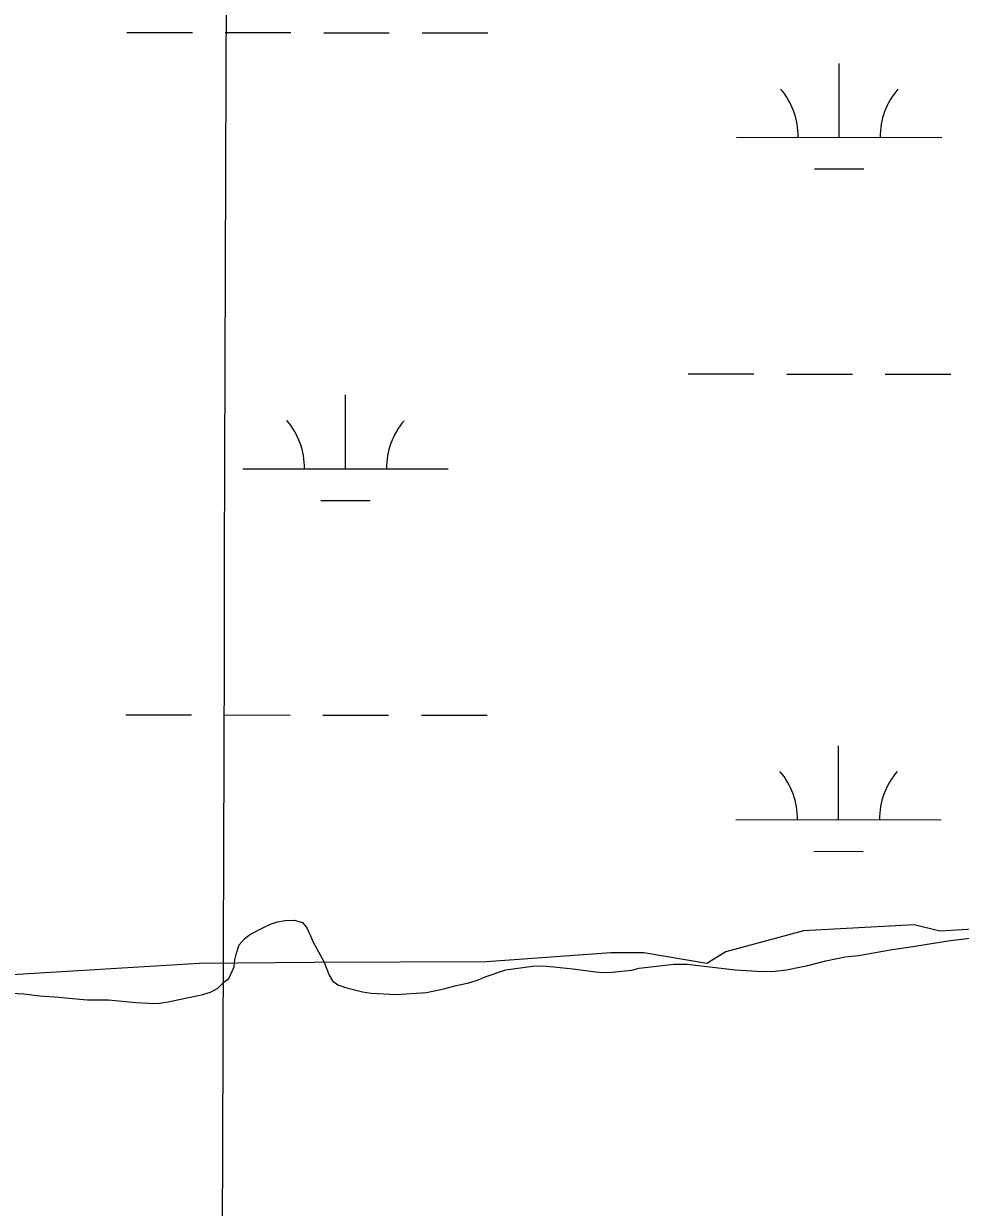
# Model space of a CAD drawing. Extents: x 3148686 to 3186545, y 916144 to 941516.
# Drawn here: x 3171136 to 3171592, y 933683 to 934260 of the extents above; entities that cross this region are included whole.
import ezdxf

# ---------------------------------------------------------------- set-up
doc = ezdxf.new("R2010")
doc.units = 0
for name, color, linetype in [('V-GRID-MAJR', 7, 'Continuous'), ('V-RIVR-EDGE', 7, 'Continuous'), ('V-SITE-VEGE', 7, 'Continuous'), ('V-WETL-SWMP', 7, 'Continuous')]:
    doc.layers.add(name, color=color, linetype=linetype)

msp = doc.modelspace()

# ---------------------------------------------------------------- linework, layer by layer
at = {"layer": 'V-GRID-MAJR'}
msp.add_spline([(3171195.296, 921496.579), (3171213.805, 927556.221), (3171232.324, 933619.233), (3171250.843, 939682.2930000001), (3171250.853, 939685.613)], degree=3, dxfattribs=at)
at = {"layer": 'V-RIVR-EDGE'}
msp.add_lwpolyline([(3171614.74501833, 933819.3010546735), (3171582.066851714, 933817.307367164), (3171569.6276748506, 933820.4498625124), (3171515.683538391, 933817.4715140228), (3171477.7986570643, 933807.1927363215), (3171468.449397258, 933801.5110034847), (3171437.8636627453, 933806.772861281), (3171421.7864540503, 933806.8126155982), (3171361.0964151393, 933802.2950793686), (3171277.078751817, 933801.9842081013), (3171221.066548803, 933801.604087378), (3171124.587907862, 933795.6191776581)], dxfattribs=at)
at = {"layer": 'V-SITE-VEGE'}
for p, q in [((3171245.7570000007, 933815.6909999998), (3171252.3770000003, 933819.1029999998)), ((3171252.377, 933819.103), (3171255.8680000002, 933820.714)), ((3171255.8680000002, 933820.7139999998), (3171259.1720000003, 933821.7809999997)), ((3171259.1720000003, 933821.7809999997), (3171263.0200000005, 933822.474)), ((3171263.0200000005, 933822.474), (3171267.413, 933822.6169999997)), ((3171267.413, 933822.6169999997), (3171271.4270000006, 933821.476)), ((3171271.4270000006, 933821.476), (3171273.5960000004, 933818.8959999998)), ((3171273.5960000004, 933818.8959999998), (3171275.3880000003, 933815.035)), ((3171240.5840000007, 933810.618), (3171243.1750000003, 933813.5219999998)), ((3171243.1750000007, 933813.5219999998), (3171245.7570000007, 933815.6909999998)), ((3171275.3880000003, 933815.035), (3171276.637, 933811.912)), ((3171276.6370000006, 933811.912), (3171281.8510000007, 933802.532)), ((3171577.943, 933811.3529999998), (3171587.288, 933812.7249999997)), ((3171587.288, 933812.725), (3171596.629, 933813.915)), ((3171238.503, 933803.323), (3171239.265, 933806.608)), ((3171239.265, 933806.608), (3171240.5840000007, 933810.618)), ((3171542.394, 933805.479), (3171558.8880000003, 933808.4280000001)), ((3171558.8880000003, 933808.4279999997), (3171566.765, 933809.4499999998)), ((3171566.765, 933809.4499999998), (3171577.943, 933811.3529999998)), ((3171238.102, 933799.8489999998), (3171238.503, 933803.323)), ((3171281.8510000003, 933802.532), (3171284.35, 933795.921)), ((3171370.5400000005, 933798.375), (3171383.5470000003, 933800.261)), ((3171383.5470000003, 933800.261), (3171388.304, 933800.3960000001)), ((3171388.304, 933800.3960000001), (3171393.971, 933799.974)), ((3171393.971, 933799.9739999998), (3171403.1090000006, 933798.9729999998)), ((3171435.492, 933799.204), (3171452.3430000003, 933801.236)), ((3171452.3430000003, 933801.236), (3171458.93, 933801.17)), ((3171458.93, 933801.17), (3171482.3200000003, 933798.383)), ((3171513.6150000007, 933799.7219999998), (3171517.65, 933800.5989999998)), ((3171517.65, 933800.5989999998), (3171526.452, 933802.8909999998)), ((3171526.452, 933802.8909999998), (3171535.986, 933804.8139999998)), ((3171535.986, 933804.8139999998), (3171542.394, 933805.479)), ((3171233.09, 933792.3969999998), (3171235.487, 933794.203)), ((3171235.487, 933794.203), (3171238.102, 933799.8489999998)), ((3171284.35, 933795.921), (3171285.968, 933793.1630000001)), ((3171357.5060000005, 933793.7439999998), (3171360.4450000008, 933794.9979999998)), ((3171360.4450000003, 933794.998), (3171370.5400000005, 933798.375)), ((3171403.1090000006, 933798.9729999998), (3171414.255, 933797.3999999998)), ((3171414.255, 933797.3999999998), (3171417.91, 933797.181)), ((3171417.91, 933797.181), (3171422.303, 933797.3200000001)), ((3171422.303, 933797.3200000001), (3171432.007, 933798.324)), ((3171432.007, 933798.324), (3171435.492, 933799.204)), ((3171482.3200000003, 933798.383), (3171495.8510000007, 933797.7009999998)), ((3171495.8510000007, 933797.7009999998), (3171501.7060000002, 933797.8279999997)), ((3171501.7060000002, 933797.8279999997), (3171507.3830000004, 933798.5039999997)), ((3171507.3830000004, 933798.5039999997), (3171513.6150000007, 933799.7219999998)), ((3171226.639, 933787.5199999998), (3171230.1350000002, 933789.4989999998)), ((3171230.1350000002, 933789.4989999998), (3171233.0900000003, 933792.3969999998)), ((3171285.968, 933793.1630000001), (3171288.6940000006, 933791.1229999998)), ((3171288.6940000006, 933791.1229999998), (3171292.339, 933789.8080000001)), ((3171292.339, 933789.8080000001), (3171300.734, 933787.713)), ((3171331.8310000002, 933787.4099999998), (3171340.264, 933789.1549999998)), ((3171340.264, 933789.1549999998), (3171346.316, 933790.7439999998)), ((3171346.316, 933790.7440000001), (3171352.5500000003, 933792.1469999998)), ((3171352.5500000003, 933792.1469999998), (3171357.5060000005, 933793.7440000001)), ((3171126.93, 933787.2109999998), (3171135.526, 933786.763)), ((3171135.526, 933786.763), (3171143.382, 933785.7710000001)), ((3171143.382, 933785.7710000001), (3171152.7060000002, 933785.1319999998)), ((3171152.7060000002, 933785.1319999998), (3171162.9400000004, 933784.1189999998)), ((3171162.9400000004, 933784.1189999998), (3171166.416, 933783.8989999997)), ((3171166.416, 933783.8989999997), (3171176.842, 933783.7969999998)), ((3171176.842, 933783.7969999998), (3171190.1850000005, 933782.5700000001)), ((3171200.791, 933782.1009999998), (3171205.9200000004, 933782.7829999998)), ((3171205.9200000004, 933782.7829999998), (3171222.785, 933786.4589999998)), ((3171222.785, 933786.4589999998), (3171226.639, 933787.5199999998)), ((3171300.734, 933787.713), (3171304.936, 933787.1229999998)), ((3171304.936, 933787.1229999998), (3171317.003, 933786.4549999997)), ((3171317.003, 933786.4549999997), (3171331.8310000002, 933787.4099999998)), ((3171190.1850000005, 933782.5700000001), (3171196.585, 933782.142)), ((3171196.585, 933782.1419999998), (3171200.791, 933782.1009999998))]:
    msp.add_line(p, q, dxfattribs=at)
at = {"layer": 'V-WETL-SWMP'}
for p, q in [((3171185.7422507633, 934255.420702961), (3171217.7422286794, 934255.3869844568)), ((3171233.742217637, 934255.3701252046), (3171265.742195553, 934255.3364067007)), ((3171281.7421845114, 934255.3195474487), (3171313.742162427, 934255.2858289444)), ((3171329.742151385, 934255.2689696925), (3171361.742129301, 934255.2352511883)), ((3171533.0045570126, 934204.3127692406), (3171533.042481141, 934240.3127449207)), ((3171483.0045915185, 934204.3654544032), (3171583.004522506, 934204.2600840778)), ((3171520.988309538, 934188.894424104), (3171544.9882929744, 934188.8691352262)), ((3171459.475006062, 934088.9581974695), (3171491.4749839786, 934088.9244789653)), ((3171507.4749729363, 934088.9076197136), (3171539.474950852, 934088.8739012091)), ((3171555.4749398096, 934088.8570419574), (3171587.474917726, 934088.823323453)), ((3171292.362209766, 934042.7042647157), (3171292.4001338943, 934078.704240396)), ((3171242.3622442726, 934042.7569498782), (3171342.3621752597, 934042.6515795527)), ((3171280.345962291, 934027.2859195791), (3171304.345945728, 934027.2606307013)), ((3171185.3917949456, 933922.7459277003), (3171217.3917728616, 933922.7122091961)), ((3171233.3917618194, 933922.6953499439), (3171265.391739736, 933922.6616314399)), ((3171281.3917286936, 933922.6447721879), (3171313.391706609, 933922.6110536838)), ((3171329.3916955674, 933922.5941944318), (3171361.3916734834, 933922.5604759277)), ((3171532.6541011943, 933871.63799398), (3171532.692025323, 933907.6379696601)), ((3171482.654135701, 933871.6906791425), (3171582.6540666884, 933871.5853088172)), ((3171520.6378537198, 933856.2196488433), (3171544.637837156, 933856.1943599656)), ((3171245.755484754, 933815.6885703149), (3171252.375484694, 933819.1005702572)), ((3171245.755484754, 933815.6885703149), (3171252.375484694, 933819.1005702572)), ((3171252.375484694, 933819.1005702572), (3171255.866480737, 933820.7125665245)), ((3171252.375484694, 933819.1005702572), (3171255.866480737, 933820.7125665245)), ((3171255.866480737, 933820.7125665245), (3171259.1704821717, 933821.7785678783)), ((3171255.866480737, 933820.7125665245), (3171259.1704821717, 933821.7785678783)), ((3171259.1704821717, 933821.7785678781), (3171263.0184809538, 933822.4725667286)), ((3171259.1704821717, 933821.7785678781), (3171263.0184809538, 933822.4725667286)), ((3171263.0184809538, 933822.4725667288), (3171267.4104797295, 933822.6125655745)), ((3171263.0184809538, 933822.4725667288), (3171267.4104797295, 933822.6125655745)), ((3171267.4104797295, 933822.6125655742), (3171271.424476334, 933821.4755623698)), ((3171267.4104797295, 933822.6125655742), (3171271.424476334, 933821.4755623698)), ((3171271.424476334, 933821.47556237), (3171273.594476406, 933818.8935624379)), ((3171271.424476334, 933821.47556237), (3171273.594476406, 933818.8935624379)), ((3171273.594476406, 933818.8935624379), (3171275.3864795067, 933815.0345653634)), ((3171273.594476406, 933818.8935624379), (3171275.3864795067, 933815.0345653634)), ((3171240.583487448, 933810.6165728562), (3171243.173486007, 933813.5185714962)), ((3171240.583487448, 933810.6165728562), (3171243.173486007, 933813.5185714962)), ((3171243.173486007, 933813.5185714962), (3171245.7554847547, 933815.6885703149)), ((3171243.173486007, 933813.5185714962), (3171245.7554847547, 933815.6885703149)), ((3171275.3864795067, 933815.0345653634), (3171276.636477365, 933811.9115633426)), ((3171275.3864795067, 933815.0345653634), (3171276.636477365, 933811.9115633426)), ((3171276.636477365, 933811.9115633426), (3171281.8504809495, 933802.5305667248)), ((3171276.636477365, 933811.9115633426), (3171281.8504809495, 933802.5305667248)), ((3171577.9413986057, 933811.3514890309), (3171587.2853957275, 933812.7244863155)), ((3171577.9413986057, 933811.3514890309), (3171587.2853957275, 933812.7244863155)), ((3171587.2853957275, 933812.7244863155), (3171596.626390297, 933813.9134811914)), ((3171587.2853957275, 933812.7244863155), (3171596.626390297, 933813.9134811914)), ((3171238.500489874, 933803.3195751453), (3171239.2644888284, 933806.605574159)), ((3171238.500489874, 933803.3195751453), (3171239.2644888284, 933806.605574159)), ((3171239.2644888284, 933806.605574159), (3171240.583487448, 933810.6165728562)), ((3171239.2644888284, 933806.605574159), (3171240.583487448, 933810.6165728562)), ((3171542.39240712, 933805.4784970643), (3171558.886404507, 933808.4274945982)), ((3171542.39240712, 933805.4784970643), (3171558.886404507, 933808.4274945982)), ((3171558.886404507, 933808.4274945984), (3171566.763402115, 933809.448492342)), ((3171558.886404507, 933808.4274945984), (3171566.763402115, 933809.448492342)), ((3171566.763402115, 933809.448492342), (3171577.9413986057, 933811.3514890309)), ((3171566.763402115, 933809.448492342), (3171577.9413986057, 933811.3514890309)), ((3171238.100490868, 933799.8475760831), (3171238.500489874, 933803.3195751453)), ((3171238.100490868, 933799.8475760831), (3171238.500489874, 933803.3195751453)), ((3171281.8504809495, 933802.5305667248), (3171284.3474793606, 933795.9205652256)), ((3171281.8504809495, 933802.5305667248), (3171284.3474793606, 933795.9205652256)), ((3171370.538458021, 933798.3725450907), (3171383.5454514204, 933800.2585388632)), ((3171370.538458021, 933798.3725450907), (3171383.5454514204, 933800.2585388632)), ((3171383.5454514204, 933800.2585388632), (3171388.3034500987, 933800.3955376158)), ((3171383.5454514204, 933800.2585388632), (3171388.3034500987, 933800.3955376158)), ((3171388.3034500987, 933800.3955376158), (3171393.9704512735, 933799.9735387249)), ((3171388.3034500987, 933800.3955376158), (3171393.9704512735, 933799.9735387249)), ((3171393.9704512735, 933799.9735387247), (3171403.1084464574, 933798.9705341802)), ((3171393.9704512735, 933799.9735387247), (3171403.1084464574, 933798.9705341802)), ((3171435.491437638, 933799.2035258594), (3171452.342432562, 933801.2345210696)), ((3171435.491437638, 933799.2035258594), (3171452.342432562, 933801.2345210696)), ((3171452.342432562, 933801.2345210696), (3171458.927433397, 933801.1695218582)), ((3171452.342432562, 933801.2345210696), (3171458.927433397, 933801.1695218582)), ((3171458.927433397, 933801.1695218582), (3171482.317425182, 933798.3805141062)), ((3171458.927433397, 933801.1695218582), (3171482.317425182, 933798.3805141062)), ((3171513.614416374, 933799.7215057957), (3171517.647415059, 933800.5975045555)), ((3171513.614416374, 933799.7215057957), (3171517.647415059, 933800.5975045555)), ((3171517.647415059, 933800.5975045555), (3171526.4514146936, 933802.8895042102)), ((3171517.647415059, 933800.5975045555), (3171526.4514146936, 933802.8895042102)), ((3171526.4514146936, 933802.88950421), (3171535.983409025, 933804.8094988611)), ((3171526.4514146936, 933802.88950421), (3171535.983409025, 933804.8094988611)), ((3171535.983409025, 933804.8094988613), (3171542.39240712, 933805.4784970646)), ((3171535.983409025, 933804.8094988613), (3171542.39240712, 933805.4784970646)), ((3171233.0884941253, 933792.3955791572), (3171235.484495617, 933794.2015805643)), ((3171233.0884941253, 933792.3955791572), (3171235.484495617, 933794.2015805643)), ((3171235.484495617, 933794.2015805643), (3171238.1004908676, 933799.8475760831)), ((3171235.484495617, 933794.2015805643), (3171238.1004908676, 933799.8475760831)), ((3171284.3474793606, 933795.9205652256), (3171285.966482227, 933793.1605679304)), ((3171284.3474793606, 933795.9205652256), (3171285.966482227, 933793.1605679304)), ((3171357.504460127, 933793.7435470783), (3171360.4434616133, 933794.9955484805)), ((3171357.504460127, 933793.7435470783), (3171360.4434616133, 933794.9955484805)), ((3171360.4434616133, 933794.9955484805), (3171370.538458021, 933798.3725450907)), ((3171360.4434616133, 933794.9955484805), (3171370.538458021, 933798.3725450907)), ((3171403.1084464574, 933798.9705341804), (3171414.2524464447, 933797.3975341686)), ((3171403.1084464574, 933798.9705341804), (3171414.2524464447, 933797.3975341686)), ((3171414.2524464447, 933797.3975341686), (3171417.909442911, 933797.1795308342)), ((3171414.2524464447, 933797.3975341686), (3171417.909442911, 933797.1795308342)), ((3171417.909442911, 933797.1795308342), (3171422.301441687, 933797.3195296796)), ((3171417.909442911, 933797.1795308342), (3171422.301441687, 933797.3195296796)), ((3171422.301441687, 933797.3195296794), (3171432.0074388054, 933798.3225269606)), ((3171422.301441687, 933797.3195296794), (3171432.0074388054, 933798.3225269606)), ((3171432.0074388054, 933798.3225269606), (3171435.491437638, 933799.2035258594)), ((3171432.0074388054, 933798.3225269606), (3171435.491437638, 933799.2035258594)), ((3171482.317425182, 933798.3805141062), (3171495.8484216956, 933797.6995108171)), ((3171482.317425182, 933798.3805141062), (3171495.8484216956, 933797.6995108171)), ((3171495.8484216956, 933797.6995108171), (3171501.7044200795, 933797.8255092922)), ((3171495.8484216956, 933797.6995108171), (3171501.7044200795, 933797.8255092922)), ((3171501.7044200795, 933797.8255092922), (3171507.3824209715, 933798.5015101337)), ((3171501.7044200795, 933797.8255092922), (3171507.3824209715, 933798.5015101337)), ((3171507.3824209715, 933798.5015101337), (3171513.614416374, 933799.7215057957)), ((3171507.3824209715, 933798.5015101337), (3171513.614416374, 933799.7215057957)), ((3171226.6374971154, 933787.518581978), (3171230.1334956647, 933789.497580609)), ((3171226.6374971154, 933787.518581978), (3171230.1334956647, 933789.497580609)), ((3171230.1334956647, 933789.497580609), (3171233.0884941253, 933792.3955791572)), ((3171230.1334956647, 933789.497580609), (3171233.0884941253, 933792.3955791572)), ((3171285.966482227, 933793.1605679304), (3171288.69147941, 933791.1215652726)), ((3171285.966482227, 933793.1605679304), (3171288.69147941, 933791.1215652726)), ((3171288.69147941, 933791.1215652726), (3171292.3374813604, 933789.8055671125)), ((3171288.69147941, 933791.1215652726), (3171292.3374813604, 933789.8055671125)), ((3171292.3374813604, 933789.8055671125), (3171300.732479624, 933787.711565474)), ((3171292.3374813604, 933789.8055671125), (3171300.732479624, 933787.711565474)), ((3171331.8294712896, 933787.4075576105), (3171340.262465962, 933789.155552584)), ((3171331.8294712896, 933787.4075576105), (3171340.262465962, 933789.155552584)), ((3171340.262465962, 933789.155552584), (3171346.3154639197, 933790.7425506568)), ((3171340.262465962, 933789.155552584), (3171346.3154639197, 933790.7425506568)), ((3171346.3154639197, 933790.7425506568), (3171352.548464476, 933792.1455511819)), ((3171346.3154639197, 933790.7425506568), (3171352.548464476, 933792.1455511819)), ((3171352.548464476, 933792.1455511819), (3171357.504460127, 933793.7435470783)), ((3171352.548464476, 933792.1455511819), (3171357.504460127, 933793.7435470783)), ((3171135.523521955, 933786.7606054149), (3171143.3805200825, 933785.7696036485)), ((3171135.523521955, 933786.7606054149), (3171143.3805200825, 933785.7696036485)), ((3171143.3805200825, 933785.7696036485), (3171152.7045203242, 933785.1296038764)), ((3171143.3805200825, 933785.7696036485), (3171152.7045203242, 933785.1296038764)), ((3171152.7045203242, 933785.1296038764), (3171162.9395178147, 933784.1156015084)), ((3171152.7045203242, 933785.1296038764), (3171162.9395178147, 933784.1156015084)), ((3171162.9395178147, 933784.1156015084), (3171166.41351433, 933783.8985982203)), ((3171162.9395178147, 933784.1156015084), (3171166.41351433, 933783.8985982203)), ((3171166.41351433, 933783.8985982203), (3171176.840514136, 933783.7965980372)), ((3171166.41351433, 933783.8985982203), (3171176.840514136, 933783.7965980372)), ((3171176.840514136, 933783.7965980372), (3171190.183508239, 933782.5695924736)), ((3171176.840514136, 933783.7965980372), (3171190.183508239, 933782.5695924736)), ((3171200.789508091, 933782.0995923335), (3171205.918506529, 933782.7815908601)), ((3171200.789508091, 933782.0995923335), (3171205.918506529, 933782.7815908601)), ((3171205.918506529, 933782.7815908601), (3171222.785498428, 933786.4585832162)), ((3171205.918506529, 933782.7815908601), (3171222.785498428, 933786.4585832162)), ((3171222.785498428, 933786.4585832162), (3171226.6374971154, 933787.518581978)), ((3171222.785498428, 933786.4585832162), (3171226.6374971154, 933787.518581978)), ((3171300.732479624, 933787.7115654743), (3171304.9344786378, 933787.121564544)), ((3171300.732479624, 933787.7115654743), (3171304.9344786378, 933787.121564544)), ((3171304.9344786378, 933787.1215645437), (3171317.0024755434, 933786.4545616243)), ((3171304.9344786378, 933787.1215645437), (3171317.0024755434, 933786.4545616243)), ((3171317.0024755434, 933786.4545616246), (3171331.8294712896, 933787.4075576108)), ((3171317.0024755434, 933786.4545616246), (3171331.8294712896, 933787.4075576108)), ((3171190.183508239, 933782.5695924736), (3171196.5825092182, 933782.1405933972)), ((3171190.183508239, 933782.5695924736), (3171196.5825092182, 933782.1405933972)), ((3171196.5825092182, 933782.1405933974), (3171200.789508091, 933782.0995923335)), ((3171196.5825092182, 933782.1405933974), (3171200.789508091, 933782.0995923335))]:
    msp.add_line(p, q, dxfattribs=at)
for centre, radius, start, end in [((3171477.762159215, 934204.8457817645), 35.24628790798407, 359.16780716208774, 40.71146549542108), ((3171588.247955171, 934204.7293624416), 35.246287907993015, 139.1678041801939, 180.71146251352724), ((3171237.1198119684, 934043.2372772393), 35.24628790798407, 359.16780716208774, 40.71146549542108), ((3171347.605607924, 934043.1208579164), 35.246287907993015, 139.1678041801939, 180.71146251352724), ((3171477.4117033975, 933872.1710065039), 35.24628790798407, 359.16780716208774, 40.71146549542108), ((3171587.897499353, 933872.0545871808), 35.246287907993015, 139.1678041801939, 180.71146251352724)]:
    msp.add_arc(centre, radius, start, end, dxfattribs=at)

doc.saveas('drawing.dxf')
